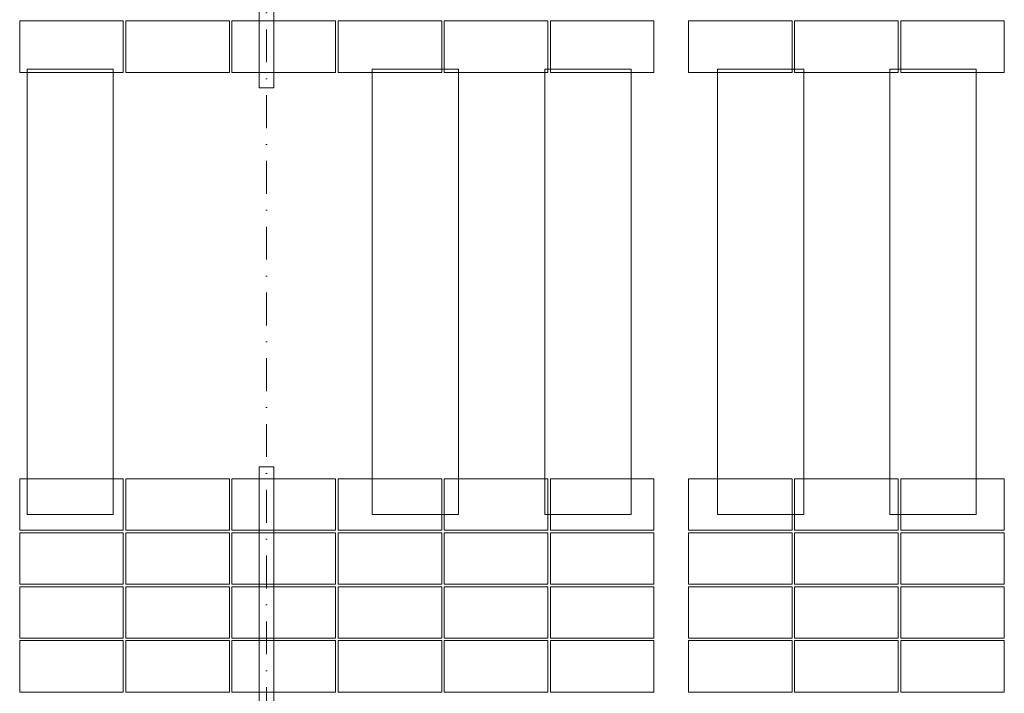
# Model space of a CAD drawing. Header units: millimetres. Extents: x -725694 to 5289369, y -1488057 to 2187451.
# Tile 600 of 656: x 387690 to 399100, y 152680 to 160485. Entities that reach past the tile are written whole.
import ezdxf

# ---------------------------------------------------------------- set-up
doc = ezdxf.new("R2010")
doc.units = ezdxf.units.MM
doc.linetypes.add('CENTERX2', pattern=[101.6, 63.5, -12.7, 12.7, -12.7])
doc.linetypes.add('DASHDOT', pattern=[25.4, 12.7, -6.35, 0, -6.35])
for name, color, linetype, lineweight in [('A99_FVE', 30, 'Continuous', 5), ('A99_S_kce-demolice', 30, 'Continuous', 20), ('A99_S_osy', 1, 'CENTERX2', 5)]:
    doc.layers.add(name, color=color, linetype=linetype, lineweight=lineweight)

msp = doc.modelspace()

# ---------------------------------------------------------------- linework, layer by layer
at = {"layer": 'A99_FVE', "linetype": 'Continuous', "lineweight": 15, "ltscale": 2}
for points in [[(390465, 163710), (390635, 163710), (390635, 159695), (390465, 159695)], [(390465, 155305), (390635, 155305), (390635, 149540), (390465, 149540)]]:
    msp.add_lwpolyline(points, close=True, dxfattribs=at)
at = {"layer": 'A99_FVE', "lineweight": 5, "ltscale": 2}
for points in [[(387690, 159875), (387690, 160470), (388890, 160470), (388890, 159875)], [(390120, 159875), (390120, 160470), (388920, 160470), (388920, 159875)], [(391350, 159875), (391350, 160470), (390150, 160470), (390150, 159875)], [(392580, 159875), (392580, 160470), (391380, 160470), (391380, 159875)], [(393810, 159875), (393810, 160470), (392610, 160470), (392610, 159875)], [(395040, 159875), (395040, 160470), (393840, 160470), (393840, 159875)], [(395440, 159875), (395440, 160470), (396640, 160470), (396640, 159875)], [(396670, 159875), (396670, 160470), (397870, 160470), (397870, 159875)], [(397900, 159875), (397900, 160470), (399100, 160470), (399100, 159875)], [(387690, 155165), (387690, 154570), (388890, 154570), (388890, 155165)], [(390120, 155165), (390120, 154570), (388920, 154570), (388920, 155165)], [(391350, 155165), (391350, 154570), (390150, 154570), (390150, 155165)], [(392580, 155165), (392580, 154570), (391380, 154570), (391380, 155165)], [(393810, 155165), (393810, 154570), (392610, 154570), (392610, 155165)], [(395040, 155165), (395040, 154570), (393840, 154570), (393840, 155165)], [(395440, 155165), (395440, 154570), (396640, 154570), (396640, 155165)], [(396670, 155165), (396670, 154570), (397870, 154570), (397870, 155165)], [(397900, 155165), (397900, 154570), (399100, 154570), (399100, 155165)], [(387690, 153945), (387690, 154540), (388890, 154540), (388890, 153945)], [(390120, 153945), (390120, 154540), (388920, 154540), (388920, 153945)], [(391350, 153945), (391350, 154540), (390150, 154540), (390150, 153945)], [(392580, 153945), (392580, 154540), (391380, 154540), (391380, 153945)], [(393810, 153945), (393810, 154540), (392610, 154540), (392610, 153945)], [(395040, 153945), (395040, 154540), (393840, 154540), (393840, 153945)], [(395440, 153945), (395440, 154540), (396640, 154540), (396640, 153945)], [(396670, 153945), (396670, 154540), (397870, 154540), (397870, 153945)], [(397900, 153945), (397900, 154540), (399100, 154540), (399100, 153945)], [(387690, 153320), (387690, 153915), (388890, 153915), (388890, 153320)], [(390120, 153320), (390120, 153915), (388920, 153915), (388920, 153320)], [(391350, 153320), (391350, 153915), (390150, 153915), (390150, 153320)], [(392580, 153320), (392580, 153915), (391380, 153915), (391380, 153320)], [(393810, 153320), (393810, 153915), (392610, 153915), (392610, 153320)], [(395040, 153320), (395040, 153915), (393840, 153915), (393840, 153320)], [(395440, 153320), (395440, 153915), (396640, 153915), (396640, 153320)], [(396670, 153320), (396670, 153915), (397870, 153915), (397870, 153320)], [(397900, 153320), (397900, 153915), (399100, 153915), (399100, 153320)], [(387690, 152695), (387690, 153290), (388890, 153290), (388890, 152695)], [(390120, 152695), (390120, 153290), (388920, 153290), (388920, 152695)], [(391350, 152695), (391350, 153290), (390150, 153290), (390150, 152695)], [(392580, 152695), (392580, 153290), (391380, 153290), (391380, 152695)], [(393810, 152695), (393810, 153290), (392610, 153290), (392610, 152695)], [(395040, 152695), (395040, 153290), (393840, 153290), (393840, 152695)], [(395440, 152695), (395440, 153290), (396640, 153290), (396640, 152695)], [(396670, 152695), (396670, 153290), (397870, 153290), (397870, 152695)], [(397900, 152695), (397900, 153290), (399100, 153290), (399100, 152695)]]:
    msp.add_lwpolyline(points, close=True, dxfattribs=at)
at = {"layer": 'A99_S_kce-demolice', "linetype": 'Continuous', "lineweight": 9}
for points in [[(387775, 159910), (388775, 159910), (388775, 154750), (387775, 154750)], [(391775, 159910), (392775, 159910), (392775, 154750), (391775, 154750)], [(393775, 159910), (394775, 159910), (394775, 154750), (393775, 154750)], [(395775, 159910), (396775, 159910), (396775, 154750), (395775, 154750)], [(397775, 159910), (398775, 159910), (398775, 154750), (397775, 154750)]]:
    msp.add_lwpolyline(points, close=True, dxfattribs=at)
at = {"layer": 'A99_S_osy', "linetype": 'DASHDOT', "lineweight": 5, "ltscale": 30}
msp.add_lwpolyline([(390550, 250300), (390550, 146890)], dxfattribs=at)

doc.saveas('drawing.dxf')
